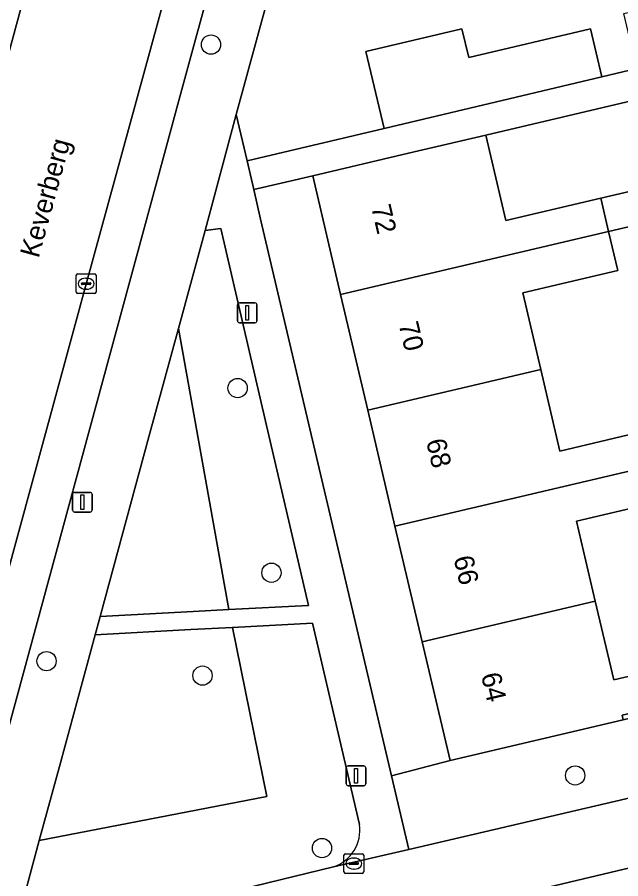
# Model space of a CAD drawing. Extents: x 158031 to 159244, y 380104 to 381214.
# Drawn here: x 158764.86 to 158795.51, y 380782.23 to 380825.96 of the extents above; entities that cross this region are included whole.
import ezdxf

# ---------------------------------------------------------------- set-up
doc = ezdxf.new("R2010")
doc.units = 0
for name, color, linetype in [('IMGEO_Boom', 7, 'Continuous'), ('IMGEO_Erf', 7, 'Continuous'), ('IMGEO_Groenvoorziening', 7, 'Continuous'), ('IMGEO_Kolk', 7, 'Continuous'), ('IMGEO_Lichtmast', 7, 'Continuous'), ('IMGEO_Openbare_ruimte_label', 7, 'Continuous'), ('IMGEO_Pand', 7, 'Continuous'), ('IMGEO_Pand_nummerreeks', 7, 'Continuous'), ('IMGEO_Parkeervlak_open', 7, 'Continuous'), ('IMGEO_Rijbaan_lokaal_gesloten', 7, 'Continuous'), ('IMGEO_Rioolput', 7, 'Continuous'), ('IMGEO_Voetpad_open', 7, 'Continuous')]:
    doc.layers.add(name, color=color, linetype=linetype)

msp = doc.modelspace()

# ---------------------------------------------------------------- linework, layer by layer
at = {"layer": 'IMGEO_Boom'}
for centre in [(158774.702, 380824.573), (158776.053, 380807.14), (158777.771, 380797.766), (158766.35, 380793.278), (158774.269, 380792.544), (158793.198, 380787.476), (158780.337, 380783.789)]:
    msp.add_circle(centre, 0.489, dxfattribs=at)
at = {"layer": 'IMGEO_Erf'}
msp.add_lwpolyline([(158781.934, 380842.824), (158775.979, 380821.019), (158776.53, 380818.67), (158783.494, 380820.322), (158782.568, 380824.225), (158787.442, 380825.381), (158787.79, 380823.911), (158793.978, 380825.378), (158794.554, 380822.945), (158796.324, 380823.353), (158795.667, 380826.147), (158799.31, 380827.003), (158799.946, 380824.297), (158806.272, 380825.884), (158809.072, 380826.63), (158808.697, 380828.032), (158808.827, 380828.219), (158809.63, 380829.373), (158811.088, 380829.717), (158811.036, 380829.936), (158817.107, 380831.369), (158817.806, 380828.408), (158821.199, 380829.209), (158817.123, 380846.479)], dxfattribs=at)
for points in [[(158798.498, 380822.295), (158788.66, 380819.983), (158789.68, 380815.642), (158794.499, 380816.774), (158797.831, 380817.557), (158798.227, 380815.87), (158794.895, 380815.088), (158795.359, 380813.114), (158790.536, 380811.981), (158791.453, 380808.077), (158792.424, 380803.944), (158797.26, 380805.08), (158797.67, 380803.334), (158798.097, 380801.516), (158793.265, 380800.382), (158794.219, 380796.32), (158795.158, 380792.321), (158800.093, 380793.48), (158800.512, 380791.694), (158795.58, 380790.535), (158795.637, 380790.295), (158800.567, 380791.461), (158801.247, 380791.622), (158805.472, 380792.621)], [(158782.664, 380806.013), (158781.283, 380811.892), (158779.868, 380817.918), (158776.872, 380817.215), (158777.223, 380815.72), (158783.861, 380787.455), (158786.841, 380788.229), (158785.425, 380794.256), (158784.045, 380800.134)], [(158828.56, 380785.861), (158828.583, 380785.764), (158831.47, 380786.45), (158830.411, 380790.959), (158819.965, 380788.479), (158798.4, 380783.36), (158786.067, 380780.432), (158787.119, 380776.008), (158793.052, 380777.419), (158798.948, 380778.82), (158804.844, 380780.222), (158810.74, 380781.624), (158816.636, 380783.026), (158822.509, 380784.422)]]:
    msp.add_lwpolyline(points, close=True, dxfattribs=at)
at = {"layer": 'IMGEO_Groenvoorziening'}
for points in [[(158777.474, 380805.459), (158775.198, 380815.244), (158774.398, 380815.137), (158773.048, 380810.17), (158775.612, 380795.892), (158779.651, 380796.103)], [(158773.048, 380810.17), (158771.552, 380804.667), (158769.074, 380795.55), (158773.804, 380795.797), (158775.612, 380795.892)], [(158775.786, 380794.992), (158773.673, 380794.877), (158768.818, 380794.613), (158767.054, 380788.121), (158765.98, 380784.171), (158777.531, 380786.405)], [(158797.578, 380786.711), (158797.215, 380788.023), (158801.154, 380788.96), (158800.567, 380791.461), (158795.637, 380790.295), (158786.841, 380788.229), (158783.861, 380787.455), (158784.741, 380783.71)]]:
    msp.add_lwpolyline(points, close=True, dxfattribs=at)
for points in [[(158779.858, 380795.213), (158775.786, 380794.992), (158777.531, 380786.405), (158765.98, 380784.171), (158765.189, 380781.261)], [(158782.238, 380784.983), (158779.858, 380795.213)], [(158766.899, 380779.413), (158769.524, 380780.056), (158780.92, 380782.841)]]:
    msp.add_lwpolyline(points, dxfattribs=at)
msp.add_arc((158780.312, 380784.692), 1.948, 288.184, 8.607, dxfattribs=at)
at = {"layer": 'IMGEO_Kolk'}
for p, q in [((158767.935, 380812.937), (158768.787, 380812.937)), ((158767.86, 380812.011), (158767.86, 380812.863)), ((158768.348, 380812.717), (158768.373, 380812.717)), ((158768.861, 380812.863), (158768.861, 380812.011)), ((158768.119, 380812.431), (158768.119, 380812.443)), ((158768.557, 380812.394), (158768.159, 380812.394)), ((158768.162, 380812.48), (158768.56, 380812.48)), ((158768.371, 380812.157), (158768.346, 380812.157)), ((158768.603, 380812.443), (158768.603, 380812.431)), ((158768.787, 380811.937), (158767.935, 380811.937))]:
    msp.add_line(p, q, dxfattribs=at)
for points in [[(158767.935, 380812.937), (158768.787, 380812.937)], [(158767.86, 380812.011), (158767.86, 380812.863)], [(158768.861, 380812.863), (158768.861, 380812.011)], [(158768.787, 380811.937), (158767.935, 380811.937)]]:
    msp.add_lwpolyline(points, dxfattribs=at)
for centre, radius, start, end in [((158767.937, 380812.861), 0.0765, 91.552, 178.448), ((158767.937, 380812.861), 0.0765, 91.552, 178.448), ((158768.785, 380812.861), 0.0765, 1.552, 88.448), ((158768.785, 380812.861), 0.0765, 1.552, 88.448), ((158768.159, 380812.44), 0.0403, 85.8775, 175.7526), ((158768.156, 380812.43), 0.0366, 178.938, 274.7102), ((158768.56, 380812.437), 0.043, 264.8664, 352.4533), ((158768.564, 380812.442), 0.0386, 1.7309, 96.639), ((158767.937, 380812.013), 0.0765, 181.552, 268.448), ((158767.937, 380812.013), 0.0765, 181.552, 268.448), ((158768.785, 380812.013), 0.0765, 271.552, 358.448), ((158768.785, 380812.013), 0.0765, 271.552, 358.448)]:
    msp.add_arc(centre, radius, start, end, dxfattribs=at)
for centre, major_axis, ratio, start_param, end_param in [((158768.347, 380812.437), (-0.387, 0.002), 0.722429, 4.712389, 7.853982), ((158768.372, 380812.437), (-0.39, 0.002), 0.717154, 1.570796, 4.712389)]:
    msp.add_ellipse(centre, major_axis=major_axis, ratio=ratio, start_param=start_param, end_param=end_param, dxfattribs=at)
at = {"layer": 'IMGEO_Lichtmast'}
for p, q in [((158776.044, 380810.558), (158776.044, 380811.358)), ((158776.044, 380811.358), (158776.044, 380810.558)), ((158776.144, 380811.458), (158776.934, 380811.458)), ((158776.934, 380811.458), (158776.144, 380811.458)), ((158777.034, 380811.358), (158777.034, 380810.558)), ((158777.034, 380810.558), (158777.034, 380811.358)), ((158776.934, 380810.458), (158776.144, 380810.458)), ((158776.144, 380810.458), (158776.934, 380810.458)), ((158767.675, 380800.946), (158767.675, 380801.746)), ((158767.675, 380801.746), (158767.675, 380800.946)), ((158767.775, 380801.846), (158768.565, 380801.846)), ((158768.565, 380801.846), (158767.775, 380801.846)), ((158768.665, 380801.746), (158768.665, 380800.946)), ((158768.665, 380800.946), (158768.665, 380801.746)), ((158768.565, 380800.846), (158767.775, 380800.846)), ((158767.775, 380800.846), (158768.565, 380800.846)), ((158781.572, 380787.056), (158781.572, 380787.856)), ((158781.572, 380787.856), (158781.572, 380787.056)), ((158781.672, 380787.956), (158782.462, 380787.956)), ((158782.462, 380787.956), (158781.672, 380787.956)), ((158782.562, 380787.856), (158782.562, 380787.056)), ((158782.562, 380787.056), (158782.562, 380787.856)), ((158782.462, 380786.956), (158781.672, 380786.956)), ((158781.672, 380786.956), (158782.462, 380786.956))]:
    msp.add_line(p, q, dxfattribs=at)
for points in [[(158776.464, 380811.333), (158776.614, 380811.333), (158776.614, 380810.583), (158776.464, 380810.583), (158776.464, 380811.333)], [(158768.095, 380801.721), (158768.245, 380801.721), (158768.245, 380800.971), (158768.095, 380800.971), (158768.095, 380801.721)], [(158781.992, 380787.831), (158782.142, 380787.831), (158782.142, 380787.081), (158781.992, 380787.081), (158781.992, 380787.831)]]:
    msp.add_lwpolyline(points, dxfattribs=at)
for centre, start, end in [((158776.144, 380811.358), 90, 180), ((158776.144, 380811.358), 90, 180), ((158776.934, 380811.358), 0, 90), ((158776.934, 380811.358), 360, 90), ((158776.144, 380810.558), 180, 270), ((158776.144, 380810.558), 180, 270), ((158776.934, 380810.558), 270, 0), ((158776.934, 380810.558), 270, 0), ((158767.775, 380801.746), 90, 180), ((158767.775, 380801.746), 90, 180), ((158768.565, 380801.746), 0, 90), ((158768.565, 380801.746), 360, 90), ((158767.775, 380800.946), 180, 270), ((158767.775, 380800.946), 180, 270), ((158768.565, 380800.946), 270, 0), ((158768.565, 380800.946), 270, 0), ((158781.672, 380787.856), 90, 180), ((158781.672, 380787.856), 90, 180), ((158782.462, 380787.856), 0, 90), ((158782.462, 380787.856), 360, 90), ((158781.672, 380787.056), 180, 270), ((158781.672, 380787.056), 180, 270), ((158782.462, 380787.056), 270, 0), ((158782.462, 380787.056), 270, 0)]:
    msp.add_arc(centre, 0.1, start, end, dxfattribs=at)
at = {"layer": 'IMGEO_Pand'}
for points in [[(158782.568, 380824.225), (158783.494, 380820.322), (158794.554, 380822.945), (158793.978, 380825.378), (158787.79, 380823.911), (158787.442, 380825.381)], [(158781.283, 380811.892), (158794.895, 380815.088), (158794.499, 380816.774), (158789.68, 380815.642), (158788.66, 380819.983), (158784.724, 380819.058), (158779.868, 380817.918)], [(158794.499, 380816.774), (158794.895, 380815.088), (158798.227, 380815.87), (158797.831, 380817.557)], [(158782.664, 380806.013), (158791.453, 380808.077), (158790.536, 380811.981), (158795.359, 380813.114), (158794.895, 380815.088), (158781.283, 380811.892)], [(158791.453, 380808.077), (158782.664, 380806.013), (158784.045, 380800.134), (158797.67, 380803.334), (158797.26, 380805.08), (158792.424, 380803.944)], [(158785.425, 380794.256), (158794.219, 380796.32), (158793.265, 380800.382), (158798.097, 380801.516), (158797.67, 380803.334), (158784.045, 380800.134)], [(158785.425, 380794.256), (158786.841, 380788.229), (158795.637, 380790.295), (158795.58, 380790.535), (158800.512, 380791.694), (158800.093, 380793.48), (158795.158, 380792.321), (158794.219, 380796.32)]]:
    msp.add_lwpolyline(points, close=True, dxfattribs=at)
at = {"layer": 'IMGEO_Parkeervlak_open'}
for points in [[(158778.178, 380848.268), (158768.374, 380812.489), (158760.134, 380782.268)], [(158763.078, 380785.027), (158772.291, 380818.858), (158773.022, 380821.544), (158779.157, 380844.073)]]:
    msp.add_lwpolyline(points, dxfattribs=at)
at = {"layer": 'IMGEO_Rijbaan_lokaal_gesloten'}
for points in [[(158784.101, 380896.122), (158783.703, 380894.654), (158781.361, 380886.49), (158775.96, 380866.603), (158775.886, 380866.332), (158774.97, 380863.046), (158774.889, 380862.743), (158772.023, 380852.047), (158768.48, 380838.891), (158765.747, 380829.052), (158760.35, 380809.173), (158755.257, 380790.385), (158752.254, 380779.513), (158750.012, 380771.396), (158744.634, 380751.499), (158751.504, 380749.724), (158751.581, 380750), (158752.309, 380753.826), (158752.844, 380755.73), (158756.779, 380770.121)], [(158756.779, 380770.121), (158757.877, 380773.966), (158758.227, 380775.254), (158758.78, 380777.291), (158759.803, 380781.055), (158760.134, 380782.268), (158768.374, 380812.489), (158778.178, 380848.268), (158779.101, 380851.692), (158784.884, 380873.387), (158785.066, 380874.083), (158785.402, 380875.317), (158790.521, 380894.13), (158790.698, 380894.779), (158789.662, 380895.082)]]:
    msp.add_lwpolyline(points, dxfattribs=at)
at = {"layer": 'IMGEO_Rioolput'}
for p, q in [((158781.455, 380782.578), (158781.455, 380783.43)), ((158781.53, 380783.504), (158782.382, 380783.504)), ((158781.943, 380783.284), (158781.968, 380783.284)), ((158782.456, 380783.43), (158782.456, 380782.578)), ((158781.714, 380782.998), (158781.714, 380783.01)), ((158782.152, 380782.961), (158781.754, 380782.961)), ((158781.757, 380783.047), (158782.155, 380783.047)), ((158782.198, 380783.01), (158782.198, 380782.998)), ((158782.382, 380782.504), (158781.53, 380782.504)), ((158781.966, 380782.724), (158781.941, 380782.724))]:
    msp.add_line(p, q, dxfattribs=at)
for points in [[(158781.455, 380782.578), (158781.455, 380783.43)], [(158781.53, 380783.504), (158782.382, 380783.504)], [(158782.456, 380783.43), (158782.456, 380782.578)], [(158782.382, 380782.504), (158781.53, 380782.504)]]:
    msp.add_lwpolyline(points, dxfattribs=at)
for centre, radius, start, end in [((158781.532, 380783.428), 0.0765, 91.552, 178.448), ((158781.532, 380783.428), 0.0765, 91.552, 178.448), ((158782.38, 380783.428), 0.0765, 1.552, 88.448), ((158782.38, 380783.428), 0.0765, 1.552, 88.448), ((158781.754, 380783.007), 0.0403, 85.8775, 175.7526), ((158781.751, 380782.997), 0.0366, 178.938, 274.7102), ((158782.155, 380783.004), 0.043, 264.8664, 352.4533), ((158782.159, 380783.009), 0.0386, 1.7309, 96.639), ((158781.532, 380782.58), 0.0765, 181.552, 268.448), ((158781.532, 380782.58), 0.0765, 181.552, 268.448), ((158782.38, 380782.58), 0.0765, 271.552, 358.448), ((158782.38, 380782.58), 0.0765, 271.552, 358.448)]:
    msp.add_arc(centre, radius, start, end, dxfattribs=at)
for centre, major_axis, ratio, start_param, end_param in [((158781.942, 380783.004), (-0.387, 0.002), 0.722429, 4.712389, 7.853982), ((158781.967, 380783.004), (-0.39, 0.002), 0.717154, 1.570796, 4.712389)]:
    msp.add_ellipse(centre, major_axis=major_axis, ratio=ratio, start_param=start_param, end_param=end_param, dxfattribs=at)
at = {"layer": 'IMGEO_Voetpad_open'}
for points in [[(158744.634, 380751.499), (158750.012, 380771.396), (158752.254, 380779.513), (158755.257, 380790.385), (158760.35, 380809.173), (158765.747, 380829.052), (158768.48, 380838.891), (158772.023, 380852.047), (158774.889, 380862.743), (158774.356, 380862.896), (158773.834, 380863.046), (158773.909, 380863.324), (158772.083, 380863.803), (158760.917, 380822.818), (158750.166, 380783.353), (158749.379, 380780.49), (158742.931, 380756.845)], [(158779.157, 380844.073), (158773.022, 380821.544), (158772.291, 380818.858), (158763.078, 380785.027)], [(158773.048, 380810.17), (158774.398, 380815.137), (158775.979, 380821.019), (158781.934, 380842.824)], [(158777.223, 380815.72), (158776.872, 380817.215), (158776.53, 380818.67), (158775.979, 380821.019), (158774.398, 380815.137), (158775.198, 380815.244), (158777.474, 380805.459), (158779.651, 380796.103), (158775.612, 380795.892), (158773.804, 380795.797), (158769.074, 380795.55), (158768.818, 380794.613), (158773.673, 380794.877), (158775.786, 380794.992), (158779.858, 380795.213), (158782.238, 380784.983)], [(158780.92, 380782.841), (158784.741, 380783.71), (158783.861, 380787.455), (158777.223, 380815.72)], [(158760.134, 380782.268), (158759.803, 380781.055), (158758.78, 380777.291), (158758.227, 380775.254), (158763.05, 380773.944), (158765.189, 380781.261), (158765.98, 380784.171), (158767.054, 380788.121), (158768.818, 380794.613), (158769.074, 380795.55), (158771.552, 380804.667), (158773.048, 380810.17)], [(158819.965, 380788.479), (158830.411, 380790.959), (158829.439, 380794.304), (158819.205, 380791.838), (158816.982, 380795.4), (158816.635, 380795.315), (158818.024, 380789.924), (158812.847, 380788.609), (158811.371, 380794.032), (158809.301, 380793.527), (158809.891, 380791.037), (158801.834, 380789.121), (158801.247, 380791.622), (158800.567, 380791.461), (158801.154, 380788.96), (158797.215, 380788.023), (158797.578, 380786.711), (158784.741, 380783.71), (158780.92, 380782.841), (158769.524, 380780.056), (158766.899, 380779.413)], [(158765.189, 380781.261), (158763.05, 380773.944), (158763.439, 380774.649), (158764.03, 380775.196), (158764.565, 380775.323), (158775.85, 380778.006), (158784.461, 380780.05), (158784.52, 380780.064), (158785.563, 380780.312), (158786.067, 380780.432), (158798.4, 380783.36), (158819.965, 380788.479)]]:
    msp.add_lwpolyline(points, dxfattribs=at)
msp.add_lwpolyline([(158799.766, 380822.612), (158809.921, 380825.01), (158813.86, 380825.94), (158818.726, 380827.088), (158821.543, 380827.753), (158821.199, 380829.209), (158817.806, 380828.408), (158811.735, 380826.975), (158809.143, 380826.363), (158809.072, 380826.63), (158806.272, 380825.884), (158799.946, 380824.297), (158799.967, 380824.21), (158796.324, 380823.353), (158794.554, 380822.945), (158783.494, 380820.322), (158776.53, 380818.67), (158776.872, 380817.215), (158779.868, 380817.918), (158784.724, 380819.058), (158788.66, 380819.983), (158798.498, 380822.295), (158805.472, 380792.621), (158806.774, 380792.929)], close=True, dxfattribs=at)
msp.add_arc((158780.312, 380784.692), 1.948, 288.184, 8.607, dxfattribs=at)

# ---------------------------------------------------------------- texts
at = {"layer": 'IMGEO_Openbare_ruimte_label'}
msp.add_text('Keverberg', height=1, rotation=74.6845, dxfattribs=at).set_placement((158765.946, 380813.696))
at = {"layer": 'IMGEO_Pand_nummerreeks'}
for s, p in [('72', (158782.829, 380816.333)), ('70', (158784.225, 380810.389)), ('68', (158785.62, 380804.452)), ('66', (158787.013, 380798.517)), ('64', (158788.408, 380792.579))]:
    msp.add_text(s, height=1, rotation=283.2174, dxfattribs=at).set_placement(p)

doc.saveas('drawing.dxf')
